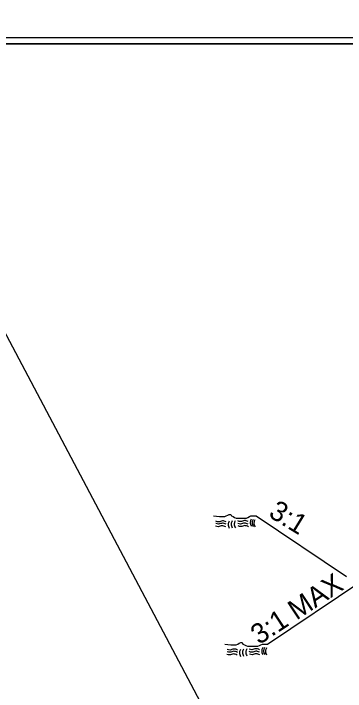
# Model space of a CAD drawing. Extents: x 2241081 to 2251104, y 658534 to 663427.
# Drawn here: x 2246078.2 to 2246214.8, y 661529.8 to 661809.3 of the extents above; entities that cross this region are included whole.
import ezdxf

# ---------------------------------------------------------------- set-up
doc = ezdxf.new("R2010")
doc.units = 0
for name, color, linetype in [('Old_Level_1', 7, 'Continuous'), ('Old_Level_2', 7, 'Continuous'), ('Sheet Plan CELL', 7, 'Continuous'), ('Sheet Plot Border Inside CELL', 7, 'Continuous'), ('Typical Hinge Slope Interstate CELL', 7, 'Continuous')]:
    doc.layers.add(name, color=color, linetype=linetype)

msp = doc.modelspace()

# ---------------------------------------------------------------- linework, layer by layer
at = {"layer": 'Old_Level_1'}
for p, q in [((2246178.05, 661602.14), (2246215.2, 661577.13)), ((2246182.75, 661549.29), (2246235.2, 661584.59))]:
    msp.add_line(p, q, dxfattribs=at)
for points in [[(2246160.49, 661602.14), (2246162.95, 661601.83), (2246163.57, 661601.83), (2246164.49, 661601.83), (2246165.11, 661601.83), (2246165.72, 661602.14), (2246166.34, 661602.45), (2246166.96, 661602.76), (2246167.57, 661602.76), (2246167.88, 661602.14), (2246168.5, 661601.83), (2246169.11, 661601.52), (2246169.73, 661601.22), (2246170.35, 661601.22), (2246170.96, 661601.22), (2246171.58, 661601.22), (2246172.19, 661601.22), (2246172.81, 661601.22), (2246173.43, 661601.22), (2246174.04, 661601.22), (2246174.66, 661601.52), (2246175.28, 661601.83), (2246175.89, 661602.14), (2246176.82, 661602.14), (2246177.43, 661602.14), (2246178.05, 661602.14)], [(2246165.18, 661549.29), (2246167.65, 661548.98), (2246168.26, 661548.98), (2246169.19, 661548.98), (2246169.81, 661548.98), (2246170.42, 661549.29), (2246171.04, 661549.6), (2246171.65, 661549.91), (2246172.27, 661549.91), (2246172.58, 661549.29), (2246173.2, 661548.98), (2246173.81, 661548.67), (2246174.43, 661548.37), (2246175.04, 661548.37), (2246175.66, 661548.37), (2246176.28, 661548.37), (2246176.89, 661548.37), (2246177.51, 661548.37), (2246178.12, 661548.37), (2246178.74, 661548.37), (2246179.36, 661548.67), (2246179.97, 661548.98), (2246180.59, 661549.29), (2246181.51, 661549.29), (2246182.13, 661549.29), (2246182.75, 661549.29)]]:
    msp.add_lwpolyline(points, dxfattribs=at)
at = {"layer": 'Old_Level_2'}
msp.add_line((2247232.05, 659489.1), (2245149.47, 663427.07), dxfattribs=at)
for points in [[(2246165.62, 661598.72), (2246164.11, 661599.15), (2246162.53, 661598.74), (2246161.38, 661599)], [(2246165.62, 661598.72), (2246164.11, 661599.15), (2246162.53, 661598.74), (2246161.38, 661599)], [(2246165.66, 661599.66), (2246164.15, 661600.09), (2246162.57, 661599.69), (2246161.42, 661599.94)], [(2246165.66, 661599.66), (2246164.15, 661600.09), (2246162.57, 661599.69), (2246161.42, 661599.94)], [(2246166.9, 661599.95), (2246166.48, 661598.71), (2246166.94, 661597.06)], [(2246166.9, 661599.95), (2246166.48, 661598.71), (2246166.94, 661597.06)], [(2246168.12, 661600.06), (2246167.69, 661598.81), (2246168.15, 661597.17)], [(2246168.12, 661600.06), (2246167.69, 661598.81), (2246168.15, 661597.17)], [(2246169.43, 661600.16), (2246169.01, 661598.92), (2246169.46, 661597.27)], [(2246169.43, 661600.16), (2246169.01, 661598.92), (2246169.46, 661597.27)], [(2246174.69, 661599.8), (2246173.19, 661600.24), (2246171.59, 661599.83), (2246170.45, 661600.09)], [(2246174.69, 661599.8), (2246173.19, 661600.24), (2246171.59, 661599.83), (2246170.45, 661600.09)], [(2246174.7, 661598.76), (2246173.19, 661599.18), (2246171.6, 661598.78), (2246170.46, 661599.04)], [(2246174.7, 661598.76), (2246173.19, 661599.18), (2246171.6, 661598.78), (2246170.46, 661599.04)], [(2246176.02, 661600.77), (2246175.59, 661599.53), (2246176.05, 661597.89)], [(2246176.02, 661600.77), (2246175.59, 661599.53), (2246176.05, 661597.89)], [(2246176.79, 661600.69), (2246176.38, 661599.45), (2246176.83, 661597.8)], [(2246176.79, 661600.69), (2246176.38, 661599.45), (2246176.83, 661597.8)], [(2246177.52, 661600.55), (2246177.1, 661599.31), (2246177.56, 661597.66)], [(2246177.52, 661600.55), (2246177.1, 661599.31), (2246177.56, 661597.66)], [(2246165.47, 661597.63), (2246163.96, 661598.06), (2246162.37, 661597.65), (2246161.23, 661597.91)], [(2246174.81, 661597.7), (2246173.31, 661598.13), (2246171.71, 661597.73), (2246170.57, 661597.98)], [(2246174.81, 661597.7), (2246173.31, 661598.13), (2246171.71, 661597.73), (2246170.57, 661597.98)], [(2246170.32, 661545.87), (2246168.81, 661546.3), (2246167.23, 661545.89), (2246166.08, 661546.15)], [(2246170.32, 661545.87), (2246168.81, 661546.3), (2246167.23, 661545.89), (2246166.08, 661546.15)], [(2246170.36, 661546.82), (2246168.85, 661547.24), (2246167.27, 661546.84), (2246166.12, 661547.09)], [(2246170.36, 661546.82), (2246168.85, 661547.24), (2246167.27, 661546.84), (2246166.12, 661547.09)], [(2246171.6, 661547.1), (2246171.18, 661545.86), (2246171.63, 661544.21)], [(2246171.6, 661547.1), (2246171.18, 661545.86), (2246171.63, 661544.21)], [(2246172.81, 661547.21), (2246172.39, 661545.97), (2246172.84, 661544.32)], [(2246172.81, 661547.21), (2246172.39, 661545.97), (2246172.84, 661544.32)], [(2246174.13, 661547.31), (2246173.71, 661546.07), (2246174.16, 661544.42)], [(2246174.13, 661547.31), (2246173.71, 661546.07), (2246174.16, 661544.42)], [(2246179.38, 661546.96), (2246177.89, 661547.39), (2246176.29, 661546.98), (2246175.15, 661547.24)], [(2246179.38, 661546.96), (2246177.89, 661547.39), (2246176.29, 661546.98), (2246175.15, 661547.24)], [(2246179.39, 661545.91), (2246177.89, 661546.34), (2246176.3, 661545.93), (2246175.16, 661546.19)], [(2246179.39, 661545.91), (2246177.89, 661546.34), (2246176.3, 661545.93), (2246175.16, 661546.19)], [(2246180.71, 661547.93), (2246180.29, 661546.68), (2246180.74, 661545.04)], [(2246180.71, 661547.93), (2246180.29, 661546.68), (2246180.74, 661545.04)], [(2246181.49, 661547.84), (2246181.07, 661546.6), (2246181.53, 661544.95)], [(2246181.49, 661547.84), (2246181.07, 661546.6), (2246181.53, 661544.95)], [(2246182.22, 661547.7), (2246181.8, 661546.46), (2246182.26, 661544.81)], [(2246182.22, 661547.7), (2246181.8, 661546.46), (2246182.26, 661544.81)], [(2246170.16, 661544.78), (2246168.66, 661545.21), (2246167.07, 661544.8), (2246165.92, 661545.06)], [(2246179.51, 661544.85), (2246178.01, 661545.28), (2246176.41, 661544.88), (2246175.26, 661545.14)], [(2246179.51, 661544.85), (2246178.01, 661545.28), (2246176.41, 661544.88), (2246175.26, 661545.14)]]:
    msp.add_spline(points, degree=3, dxfattribs=at)
at = {"layer": 'Sheet Plan CELL'}
for points in [[(2245563.81, 660746.78), (2245563.79, 661796.76), (2246863.78, 661796.79), (2246863.79, 661646.73), (2247063.83, 661646.72), (2247063.82, 660746.78)], [(2247063.85, 661796.78), (2245563.81, 661796.78), (2245563.81, 660746.78), (2247063.82, 660746.78)]]:
    msp.add_lwpolyline(points, close=True, dxfattribs=at)
at = {"layer": 'Sheet Plot Border Inside CELL'}
msp.add_lwpolyline([(2245410.32, 660744.27), (2247076.31, 660744.28), (2247076.33, 661799.27), (2245410.33, 661799.27)], close=True, dxfattribs=at)

# ---------------------------------------------------------------- texts
at = {"layer": 'Typical Hinge Slope Interstate CELL'}
for s, rotation, p in [('3:1', 328.4414, (2246182.68, 661602.09)), ('3:1 MAX', 33.3696, (2246179.24, 661548.81))]:
    msp.add_text(s, height=8.25, rotation=rotation, dxfattribs=at).set_placement(p)

doc.saveas('drawing.dxf')
